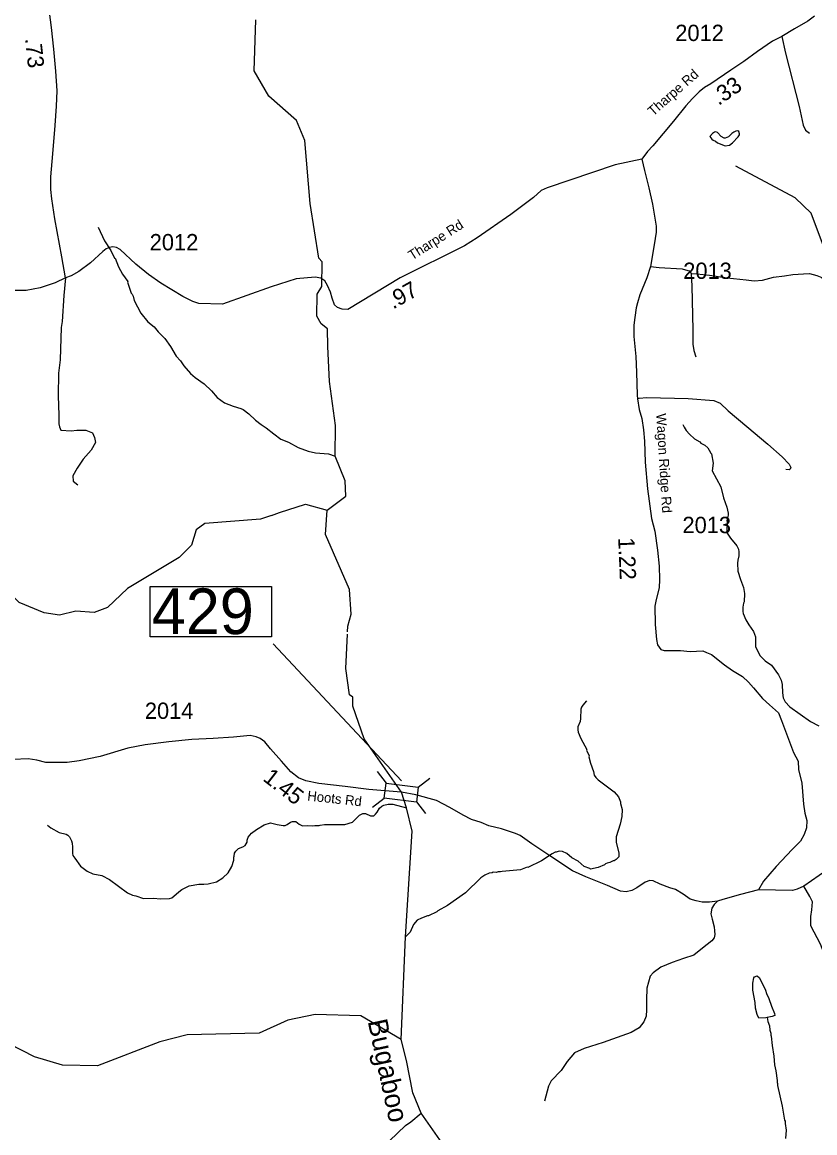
# Model space of a CAD drawing. Extents: x 1248224 to 1454986, y 825081 to 985870.
# Drawn here: x 1414592 to 1420659, y 911027 to 919531 of the extents above; entities that cross this region are included whole.
import ezdxf

# ---------------------------------------------------------------- set-up
doc = ezdxf.new("R2010")
doc.units = 0
for name, color, linetype in [('Exist Hydrographic Creek Single Shore', 7, 'Continuous'), ('Exist Hydrographic Creek Single Shore Label', 7, 'Continuous'), ('Exist Hydrographic Misc Water Feature', 7, 'Continuous'), ('Exist Road Non-System Type 51', 7, 'Continuous'), ('Exist Road Secondary Mileage Hundredths English Label', 7, 'Continuous'), ('Exist Road Secondary Structure Standard Bridge CELL', 7, 'Continuous'), ('Exist Road Secondary Structure Standard Bridge Number Label', 7, 'Continuous'), ('Exist Road Secondary Type 41 Attributed', 7, 'Continuous'), ('Exist Road Secondary Type 51 Attributed', 7, 'Continuous'), ('Exist Road Secondary Type 51 Label', 7, 'Continuous'), ('Exist Road Secondary Type 51 Number Label', 7, 'Continuous')]:
    doc.layers.add(name, color=color, linetype=linetype)

msp = doc.modelspace()

# ---------------------------------------------------------------- linework, layer by layer
at = {"layer": 'Exist Hydrographic Creek Single Shore'}
msp.add_line((1416500.3, 915754.6), (1416562.3, 915775.3), dxfattribs=at)
for points in [[(1416562.3, 915775.3), (1416760.3, 915841.3), (1416926.3, 915795.3)], [(1415143.3, 915010.5), (1415001.3, 915019.8), (1414876.3, 914989.6), (1414759.3, 915008.3), (1414569.2, 915087.7), (1413939.3, 915724.1), (1413884.9, 915827.5)], [(1416500.3, 915754.6), (1416416.3, 915726.7), (1415990.3, 915692.7), (1415922.3, 915644.8), (1415887.3, 915527.3), (1415793.3, 915430.7), (1415397.3, 915195.7), (1415244.3, 915047.9), (1415143.3, 915010.5)], [(1417494.9, 913634), (1417208.3, 914043), (1417122.3, 914294.3), (1417123.4, 914363.2), (1417098.3, 914380.1), (1417069.3, 914581), (1417081.5, 914845.5)], [(1417493.3, 911741.6), (1417525.6, 912526.7), (1417576, 913336.4), (1417534.1, 913514.2), (1417494.9, 913634)], [(1421692.4, 910485.9), (1421485.4, 910549.2), (1420992.4, 910493.5), (1420792.4, 910504), (1420506.9, 910625.2), (1419959.3, 910579.9), (1419610.3, 910642.8), (1419284.4, 910577.1), (1418688.3, 910379.1), (1418496.4, 910350), (1418321.4, 910360.1), (1418147.4, 910412.9), (1418056.3, 910483.6), (1417823.3, 910921.7), (1417646.9, 911177.6), (1417581.3, 911333.7), (1417532.7, 911580.2), (1417493.3, 911741.6)]]:
    msp.add_lwpolyline(points, dxfattribs=at)
at = {"layer": 'Exist Hydrographic Misc Water Feature'}
for points in [[(1416926.3, 915795.3), (1417070.3, 915900.7), (1417064.3, 916019), (1416987.9, 916209), (1416990.5, 916443.3), (1416943, 916779.8), (1416932, 917046.7), (1416928.4, 917182), (1416879.3, 917221), (1416846.3, 917280.8), (1416850.3, 917448.1), (1416884.3, 917506.6), (1416888.3, 917696.9), (1416863.2, 917723.6), (1416797.3, 918141.9), (1416756.3, 918625.3), (1416692.3, 918777.6), (1416479.3, 918965.7), (1416366.3, 919158.5), (1416381, 919548.3)], [(1419973.1, 918585.4), (1420005.1, 918590.1), (1420029.4, 918607.6), (1420072.1, 918652.8), (1420082.5, 918668.7), (1420082.6, 918676.7), (1420076.8, 918692.8), (1420071, 918699), (1420054.9, 918697.2), (1420038.8, 918689.5), (1420022.6, 918677.7), (1419998.2, 918652.2), (1419974, 918642.7), (1419966, 918642.8), (1419942.2, 918655.2), (1419914.7, 918685.7), (1419900.8, 918692), (1419890.9, 918690.1), (1419874.7, 918678.4), (1419856.2, 918654.8), (1419869.8, 918634.6), (1419879.8, 918628.3), (1419897.6, 918620), (1419913.4, 918607.7), (1419973.1, 918585.4)], [(1421959.3, 915670), (1421953.4, 915746.5), (1421582.4, 916371.2), (1421281.4, 916761.4), (1421041.4, 917317.7), (1420840.3, 917669.8), (1420734.3, 917796.6), (1420631.4, 918068), (1420508.4, 918185.4), (1420054.4, 918427.6)], [(1415174.5, 917961.4), (1415220.6, 917856.5), (1415271.3, 917783.5), (1415298.3, 917723), (1415302.3, 917722.9), (1415329.2, 917658.4), (1415360.2, 917601.8), (1415399.2, 917545), (1415397.4, 917541.1), (1415425.6, 917456.5), (1415433.5, 917448.3), (1415441.2, 917432.2), (1415448.7, 917400), (1415499.1, 917303.1), (1415553.9, 917236.1), (1415601.2, 917197.1), (1415632.5, 917160.6), (1415684.3, 917109), (1415725.9, 917048.9), (1415769.3, 916974.1), (1415802.7, 916937.5), (1415828.1, 916898.9), (1415879, 916842), (1415914.5, 916811.3), (1415985.6, 916762), (1416040.7, 916708.9), (1416083.8, 916656.1), (1416139.7, 916616.4), (1416206.7, 916589.9), (1416266.4, 916572.8), (1416282.2, 916564.5), (1416327.7, 916531.7), (1416376.8, 916484.8), (1416420.2, 916449.9), (1416459.8, 916425.2), (1416518, 916377.8), (1416572.6, 916339.1), (1416629.8, 916314.1), (1416705.2, 916274.7), (1416780.6, 916245.3), (1416836.5, 916234.3), (1416936.4, 916226.4), (1416987.9, 916209)], [(1419648.4, 916451), (1419658, 916428.8), (1419673.6, 916404.5), (1419699.2, 916376), (1419738.5, 916341.3), (1419778.1, 916316.6), (1419785.9, 916308.4), (1419817.7, 916291.8), (1419839.3, 916271.4), (1419851, 916255.1), (1419862.6, 916230.9), (1419868.5, 916226.8), (1419879.7, 916154.6), (1419874.3, 916094.7), (1419938.8, 915973.5), (1419959.5, 915889), (1419986.6, 915816.4), (1419995.7, 915772.2), (1419995.8, 915756.1), (1419985.5, 915716.4), (1419987.1, 915708.2)], [(1417082.3, 914862.4), (1417084.3, 914905.7), (1417110.3, 914997), (1417098.3, 915187.7), (1416914.3, 915608.4), (1416926.3, 915795.3)], [(1419987.1, 915708.2), (1419985.5, 915634.4), (1419989.2, 915618.4), (1420012.4, 915579.8), (1420063.1, 915520.6), (1420074.5, 915496.3), (1420078.1, 915476.2), (1420077.4, 915444.3), (1420068.8, 915412.5), (1420068.2, 915388.5), (1420070.9, 915328.4), (1420089.5, 915263.9), (1420112.1, 915203.4), (1420121.1, 915155.2), (1420117.8, 915091.3), (1420113.6, 915083.4), (1420108.8, 915051.5), (1420108.1, 915019.4), (1420111.8, 915003.4), (1420130.8, 914954.9), (1420154, 914916.4), (1420190.9, 914865.5), (1420204, 914825.2), (1420206.2, 914749.1), (1420239.7, 914679.3), (1420279.9, 914639.4), (1420327.2, 914606.4), (1420381.6, 914533.2), (1420400.7, 914492.7), (1420408, 914460.5), (1420410.6, 914394.5), (1420417.8, 914356.3), (1420433.1, 914325.9), (1420468.2, 914287.2), (1420626.2, 914176.4), (1420689, 914142.2)], [(1418911.3, 914333.8), (1418882.6, 914302.4), (1418872.3, 914286.6), (1418868, 914270.7), (1418866.3, 914198.8), (1418861.8, 914174.9), (1418845, 914135.2), (1418844.5, 914111.2), (1418848.1, 914095.1), (1418869.1, 914046.6), (1418913.2, 913961.6), (1418912.3, 913957.2), (1418932.2, 913913.1), (1418930.3, 913906.2), (1418942.9, 913857), (1418965.6, 913792.4), (1418970.9, 913766.2), (1418982.6, 913748), (1419000.1, 913729.6), (1419124.2, 913636.8), (1419155.4, 913600.1), (1419172.5, 913559.7), (1419172.2, 913547.7), (1419183.2, 913503.4), (1419182, 913447.5), (1419168.8, 913389.3), (1419138.6, 913292.3), (1419137.8, 913252.4), (1419160, 913167.8), (1419159.4, 913139.8), (1419138.8, 913118.3), (1419122.6, 913108.6), (1419114.6, 913108.8), (1419090.5, 913097.3), (1419068.3, 913091.8), (1419056.2, 913086.1), (1419050, 913078.3), (1419001.6, 913059.3), (1418941.3, 913044.6), (1418935.9, 913049.9), (1418893.7, 913065.7), (1418846.6, 913106.8), (1418799.2, 913131.8), (1418759.9, 913164.7), (1418728.2, 913181.4), (1418702.3, 913182), (1418680.1, 913174.5), (1418672.1, 913174.6), (1418647.8, 913163.3), (1418566.6, 913109), (1418461.6, 913059.3), (1418456.1, 913060.5), (1418405.2, 913040.5), (1418267, 913027.6), (1418252.8, 913023.9), (1418234.9, 913024.3), (1418220.7, 913020.6), (1418196.7, 913021.2), (1418188.7, 913017.4), (1418166.7, 913015.8), (1418134.3, 913000.6), (1418101.9, 912979.3), (1417985.3, 912863.9), (1417847.9, 912766), (1417774.4, 912726.5), (1417766.2, 912718.6), (1417701.5, 912688.1), (1417693.5, 912688.3), (1417647.2, 912671.2), (1417614.8, 912654), (1417586.1, 912622.6), (1417562.8, 912563.1), (1417525.6, 912526.7)], [(1414784.7, 913381.2), (1414812.2, 913360.6), (1414875.5, 913327.2), (1414927.3, 913314.1), (1414941, 913305.8), (1414952.8, 913293.5), (1414970, 913261.1), (1414973.7, 913245), (1414977, 913212.9), (1414976, 913164.9), (1414979.7, 913148.8), (1414995.3, 913130.5), (1415037.9, 913067.1), (1415089.1, 913030.3), (1415132.6, 913009.4), (1415200.3, 912995.8), (1415259.7, 912966.5), (1415397.5, 912863.4), (1415437, 912846.6), (1415460.9, 912841.9), (1415520.5, 912820.6), (1415593.3, 912824.1), (1415652.4, 912817.7), (1415720.5, 912820.2), (1415736.6, 912825.8), (1415752.8, 912837.5), (1415789.6, 912872.7), (1415814, 912890.1), (1415870.6, 912916.9), (1415942.9, 912931.2), (1415982.9, 912930.4), (1416015, 912933.7), (1416079.3, 912948.3), (1416128, 912979.2), (1416167.6, 913016.9), (1416195.8, 913065.8), (1416210.8, 913113.4), (1416211.3, 913137.4), (1416215.5, 913145.3), (1416218, 913167.3), (1416226.4, 913183), (1416248.7, 913202.6), (1416281, 913215.9), (1416299.3, 913227.4), (1416313.8, 913251.1), (1416314.2, 913267.1), (1416320.6, 913289.1), (1416347.4, 913320.4), (1416385.9, 913349.6), (1416443, 913384.3), (1416493.1, 913399.3), (1416544.7, 913386.1), (1416588.6, 913379.1), (1416604.6, 913380.7), (1416620.8, 913386.4), (1416645.2, 913405.8), (1416661.3, 913411.5), (1416685.3, 913411), (1416712.9, 913390.4), (1416736.6, 913377.8), (1416776.6, 913378.9), (1416816.5, 913376), (1416832.6, 913379.7), (1416864.6, 913379), (1416872.7, 913382.8), (1416904.7, 913386.1), (1417005.2, 913388.6), (1417060.7, 913386.6), (1417121.1, 913405.2), (1417174.3, 913458.1), (1417198.6, 913471.6), (1417220.6, 913471), (1417258.2, 913454.2), (1417282.2, 913453.7), (1417296.5, 913465.4), (1417308.8, 913481.1), (1417327.5, 913512.7), (1417343.8, 913528.4), (1417360, 913536), (1417392.1, 913543.3), (1417430.1, 913542.4), (1417534.1, 913514.2)], [(1417493.3, 911741.6), (1417182.7, 911922.6), (1416834.3, 911933.2), (1416625.3, 911888), (1416406.3, 911790.6), (1415855.3, 911775.6), (1415646.3, 911723.9), (1415167.3, 911539.9), (1414900.3, 911545.3), (1414685.3, 911608.7), (1414296.3, 911806.8), (1414207.3, 911917.1), (1414168.2, 912059.1), (1414180.2, 912242.6), (1414268.3, 912506.8), (1414168.2, 912892.9)], [(1420295.1, 911909.3), (1420284.5, 911906.3), (1420231.5, 911903.1), (1420217, 911931.8), (1420206, 911980.1), (1420203.1, 912024.2), (1420185.1, 912118.6), (1420184.3, 912172.7), (1420191.2, 912212.5), (1420197.3, 912220.3), (1420217.5, 912227.9), (1420235.2, 912213.6), (1420281.1, 912118.5), (1420288.6, 912094.3), (1420307.6, 912053.8), (1420326.5, 911997.4), (1420351.2, 911940.8), (1420352.9, 911924.8), (1420332.8, 911917.3), (1420295.1, 911909.3)], [(1420295.1, 911909.3), (1420299.9, 911878), (1420311.1, 911845.7), (1420314.5, 911813.6), (1420321.9, 911789.4), (1420321.6, 911773.4), (1420325.4, 911765.3), (1420331.8, 911695.2), (1420346.1, 911612.9), (1420349.3, 911546.1), (1420359.6, 911500.5), (1420370.1, 911428.2), (1420369.8, 911412.2), (1420373.6, 911404.1), (1420373.3, 911388.1), (1420409.8, 911231.3), (1420427.4, 911122.9), (1420431.3, 911114.8), (1420430.9, 911098.8), (1420438.6, 911047.6), (1420435.6, 910983)], [(1417404.1, 910964.1), (1417526.6, 911081.4), (1417567.2, 911110.5), (1417646.9, 911177.6)]]:
    msp.add_lwpolyline(points, dxfattribs=at)
at = {"layer": 'Exist Road Non-System Type 51'}
for points in [[(1420406.9, 919422.1), (1420435.1, 919293.6), (1420538.2, 918885), (1420570.6, 918743.4), (1420588.8, 918705), (1420619.1, 918680.7)], [(1419401.8, 917659.2), (1419467.7, 917651.9), (1419642.6, 917642.7), (1419670.2, 917635.8), (1419697.8, 917626.6), (1419711.6, 917605.9), (1419718.5, 917509.1), (1419725.4, 917175.3), (1419725.4, 917064.7), (1419732.3, 917017.7), (1419748.4, 916969.3)], [(1414923.7, 917572.7), (1414909.5, 917438.3), (1414898, 917240.3), (1414891.1, 917194.2), (1414881.9, 916945.5), (1414870.4, 916844.2), (1414868.1, 916669.2), (1414870.9, 916522.8), (1414870.9, 916456), (1414877.8, 916433), (1414887, 916407.7), (1414967.5, 916403.1), (1415008.9, 916407.7), (1415077.9, 916407.7), (1415128.6, 916386.9), (1415144.7, 916350.1), (1415151.6, 916313.2), (1415119.4, 916253.4), (1415057.2, 916184.3), (1415013.5, 916115.2), (1414979, 916057.6), (1414981.3, 916016.2), (1415018.1, 915988.6)], [(1419711.6, 917605.9), (1419755.3, 917603.8), (1419851.9, 917594.6), (1419987.7, 917573.8), (1420132.6, 917557.7), (1420194.8, 917550.8), (1420259.2, 917555.4), (1420342, 917578.5), (1420427.2, 917590), (1420491.6, 917599.2), (1420572.1, 917603.8), (1420618.1, 917606.1), (1420675.7, 917592.3), (1420712.5, 917576.2), (1420719.4, 917555.4), (1420742.4, 917486.3), (1420747, 917472.5)], [(1419302.9, 916648), (1419315.7, 916651.9), (1419373.2, 916656.5), (1419690.8, 916649.6), (1419886.3, 916633.5), (1419934.7, 916612.8), (1419996.8, 916555.2), (1420139.5, 916435.4), (1420300.5, 916299.6), (1420408.7, 916202.9), (1420463.9, 916147.6), (1420475.4, 916120), (1420470.8, 916108.5), (1420463.9, 916103.9), (1420436.3, 916106.2)], [(1420824.5, 911603.9), (1420797.9, 911840.6), (1420768.3, 912003.3), (1420756.5, 912174.8), (1420747.6, 912296.1), (1420735.8, 912384.8), (1420703.3, 912470.6), (1420629.4, 912612.6), (1420629.4, 912681.6), (1420635.3, 912734.9), (1420641.2, 912794), (1420620.5, 912835.4), (1420576.2, 912915.3)], [(1419914.2, 912800.2), (1419889.6, 912774.6), (1419871.8, 912747.9), (1419862.9, 912702.6), (1419873.8, 912661.2), (1419887.6, 912605), (1419891.8, 912573.6), (1419894.5, 912544.1), (1419889, 912519.9), (1419869.7, 912495.8), (1419800.5, 912439.4), (1419734.1, 912385.8), (1419653.9, 912361.6), (1419568.1, 912329.5), (1419479.7, 912294.6), (1419420.4, 912251.6), (1419398.3, 912224.7), (1419373, 912134.2), (1419370.1, 912045.5), (1419371.9, 911967.3), (1419369.1, 911919), (1419349.7, 911876.1), (1419313.8, 911830.4), (1419252.9, 911795.6), (1419040, 911717.8), (1418893.4, 911672.2), (1418818.7, 911640), (1418763.4, 911572.9), (1418716.4, 911503.2), (1418641.7, 911425.4), (1418619.6, 911382.4), (1418589.2, 911269.8)]]:
    msp.add_lwpolyline(points, dxfattribs=at)
at = {"layer": 'Exist Road Secondary Structure Standard Bridge CELL'}
for p, q in [((1417307.8, 913793.4), (1417377.3, 913704.1)), ((1417623.2, 913672.8), (1417712.6, 913742.3)), ((1417273.6, 913519.7), (1417363, 913589.2)), ((1417609.2, 913560.5), (1417678.7, 913471.2))]:
    msp.add_line(p, q, dxfattribs=at)
msp.add_lwpolyline([(1417377.3, 913704.1), (1417623.3, 913673.3), (1417608.9, 913558.4), (1417363, 913589.2)], close=True, dxfattribs=at)
at = {"layer": 'Exist Road Secondary Structure Standard Bridge Number Label'}
msp.add_line((1417495.7, 913722.4), (1416512.7, 914770.9), dxfattribs=at)
msp.add_lwpolyline([(1415571.1, 915209.4), (1416500.1, 915209.4), (1416500.1, 914825.3), (1415571.1, 914825.3)], close=True, dxfattribs=at)
at = {"layer": 'Exist Road Secondary Type 41 Attributed'}
for points in [[(1419334.2, 918481.3), (1419356, 918394.3), (1419387.8, 918262.8), (1419415.7, 918137.3), (1419431.6, 918045.7), (1419445.6, 917970), (1419443.6, 917924.1), (1419429.6, 917826.5), (1419401.8, 917659.2), (1419373.9, 917573.5), (1419320.8, 917443.6), (1419300.9, 917381.9), (1419292, 917343), (1419282, 917269.3), (1419274, 917211.6), (1419273, 917123.9), (1419289, 916972.1), (1419293, 916851.6), (1419298.9, 916675.9), (1419302.9, 916648), (1419314.9, 916564.3), (1419335.8, 916496.6), (1419347.7, 916410.5), (1419354.6, 916321.9), (1419359.6, 916162.5), (1419379.5, 915957), (1419408.4, 915730.9), (1419435.5, 915633.9), (1419454.3, 915487.4), (1419466.9, 915365.9), (1419471.1, 915263.4), (1419466.9, 915200.6), (1419443.9, 915110.5), (1419435.5, 915058.6), (1419437.6, 914918.4), (1419446, 914804), (1419454.4, 914762.1), (1419479.5, 914728.6), (1419506.6, 914720.2), (1419630.1, 914720.2), (1419705.4, 914711.8), (1419801.6, 914718.1), (1419830.9, 914705.6), (1419868.5, 914688.8), (1419966.8, 914609.3), (1420029, 914565.8), (1420106.4, 914519.7), (1420150.3, 914477.9), (1420190.1, 914433.9), (1420259.1, 914352.3), (1420310.9, 914302.7), (1420379.9, 914242), (1420405, 914183.4), (1420497, 913938.5), (1420532.5, 913872.4), (1420534.6, 913809.6), (1420559.7, 913702.8), (1420572.2, 913543.7), (1420582.6, 913475.4), (1420597.3, 913418.8), (1420595.2, 913362.3), (1420578.4, 913310), (1420549.1, 913259.7), (1420486.4, 913194.8), (1420363, 913065.4), (1420266.8, 912952.3), (1420228.1, 912885.9)], [(1420752.3, 913037.2), (1420576.2, 912915.3), (1420522.7, 912891.1), (1420487.4, 912882.8), (1420228.1, 912885.9)]]:
    msp.add_lwpolyline(points, dxfattribs=at)
at = {"layer": 'Exist Road Secondary Type 51 Attributed'}
for points in [[(1414923.7, 917572.7), (1414896.1, 917734.4), (1414841.6, 918025.3), (1414818.6, 918179.6), (1414810.4, 918250.7), (1414810.4, 918348.2), (1414826.9, 918523.4), (1414845, 918739.9), (1414854.9, 918887.5), (1414858.2, 919006.5), (1414849.9, 919155.2), (1414833.4, 919323.8), (1414815.4, 919491.6), (1414800.5, 919607.3), (1414779, 919721.3), (1414746, 919792.4), (1414630.7, 919984.9), (1414543.2, 920176.6), (1414492, 920290.6), (1414417.9, 920422), (1414292.4, 920640.1), (1414171.9, 920850.8), (1414091, 920971.4), (1413958.2, 921185.4)], [(1420657.6, 919576), (1420605.1, 919537.8), (1420504.4, 919479.9), (1420406.9, 919422.1), (1420335.9, 919385.7), (1420220.7, 919305.5), (1420115, 919231.1), (1420016, 919165), (1419862.4, 919059.2), (1419814.5, 919031.1), (1419774.8, 918998.1), (1419724, 918945.9), (1419671.1, 918891.4), (1419577, 918774), (1419420.1, 918584), (1419377.1, 918541), (1419334.2, 918481.3)], [(1419334.2, 918481.3), (1419131.1, 918438.3), (1418609.9, 918263.3), (1418565.3, 918241.8), (1418504.5, 918189.2), (1418331.1, 918058.7), (1418073.5, 917880.2), (1417976.6, 917819.6), (1417485.1, 917573.8), (1417083.8, 917330.9), (1417040.9, 917334.2), (1417006.2, 917345.7), (1416983.1, 917367.2), (1416964.9, 917418.4), (1416951.7, 917463.1), (1416929.2, 917515.6), (1416907.8, 917550.3), (1416877.4, 917570.3), (1416835.1, 917578.4), (1416689.8, 917565.2), (1416498.2, 917505.7), (1416124.2, 917371.8), (1415944.2, 917376.8), (1415898, 917391.7), (1415820.3, 917429.7), (1415651.9, 917533.8), (1415557.8, 917599.9), (1415462, 917679.2), (1415341.4, 917790), (1415313.3, 917806.5), (1415285.3, 917809.8), (1415258.9, 917806.5), (1415235.7, 917796.6), (1415207.7, 917775.1), (1415113.5, 917687.5), (1415026, 917623), (1414966.5, 917590), (1414923.7, 917572.7)], [(1414923.7, 917572.7), (1414843.7, 917536.5), (1414729.7, 917496.8), (1414622.4, 917475.4), (1414528.2, 917475.4)], [(1417494.9, 913634), (1417461.9, 913637.3), (1417245.6, 913655.4), (1417065.1, 913678.8), (1416861.3, 913700.6), (1416762.7, 913720.7), (1416707.5, 913745.7), (1416649.1, 913790.9), (1416576.3, 913872.4), (1416492.7, 913966.1), (1416449.3, 914021.2), (1416414.2, 914044.7), (1416382.4, 914059.7), (1416337.3, 914068.1), (1416210.3, 914056.4), (1416053.3, 914046.3), (1415890.1, 914038), (1415714.7, 914019.6), (1415534.2, 913997.9), (1415400.5, 913972.8), (1415187.5, 913907.9), (1415027.1, 913874.4), (1414936.8, 913861), (1414846.6, 913861), (1414773.1, 913862.7), (1414703.7, 913881), (1414638.6, 913889.3), (1414521.6, 913886)], [(1420228.1, 912885.9), (1420089.1, 912851.4), (1419953.7, 912812.9), (1419914.2, 912800.2), (1419851.8, 912792.8), (1419795.8, 912792.7), (1419750.7, 912802.7), (1419703.9, 912816.1), (1419650.5, 912852.9), (1419593.7, 912889.7), (1419550.2, 912901.4), (1419475, 912931.5), (1419421.6, 912956.6), (1419396.5, 912958.3), (1419361.4, 912944.9), (1419297.9, 912901.4), (1419259.5, 912881.3), (1419214.4, 912873), (1419172.6, 912878), (1419072.8, 912920.9), (1418907.4, 912987.8), (1418803.8, 913031.3), (1418630.1, 913146.7), (1418493.8, 913239.4), (1418403.6, 913303), (1418366.8, 913318), (1418259.9, 913354.8), (1418162.9, 913376.6), (1418106.1, 913401.6), (1418031, 913426.7), (1417966.5, 913458.4), (1417866.3, 913518.6), (1417763.1, 913571.2), (1417605.2, 913614.8), (1417494.9, 913634)]]:
    msp.add_lwpolyline(points, dxfattribs=at)

# ---------------------------------------------------------------- texts
at = {"layer": 'Exist Hydrographic Creek Single Shore Label'}
msp.add_text('Bugaboo', height=150, rotation=282.06539, dxfattribs=at).set_placement((1417235.8, 911880.9))
at = {"layer": 'Exist Road Secondary Mileage Hundredths English Label'}
for s, rotation, p in [('.73', 276.13899, (1414612.9, 919405.5)), ('.33', 34.55546, (1419922.2, 918888.9)), ('.97', 29.44626, (1417430.9, 917330.5)), ('1.22', 272.3351, (1419153.8, 915583)), ('1.45', 322.32864, (1416427.1, 913728.6))]:
    msp.add_text(s, height=125, rotation=rotation, dxfattribs=at).set_placement(p)
at = {"layer": 'Exist Road Secondary Structure Standard Bridge Number Label'}
msp.add_text('429', height=350, dxfattribs=at).set_placement((1415583.6, 914845.1))
at = {"layer": 'Exist Road Secondary Type 51 Label'}
for s, rotation, p in [('Tharpe Rd', 41.40176, (1419421.1, 918808)), ('Tharpe Rd', 32.48537, (1417577.1, 917705.8)), ('Wagon Ridge Rd', 273.429, (1419445.3, 916533.2)), ('Hoots Rd', 353.75916, (1416771.5, 913571.8))]:
    msp.add_text(s, height=75, rotation=rotation, dxfattribs=at).set_placement(p)
at = {"layer": 'Exist Road Secondary Type 51 Number Label'}
for s, p in [('2012', (1419590.9, 919386.8)), ('2012', (1415567.7, 917784.1)), ('2013', (1419651.7, 917565.1)), ('2013', (1419645.9, 915618.6)), ('2014', (1415530.5, 914195.9))]:
    msp.add_text(s, height=125, dxfattribs=at).set_placement(p)

doc.saveas('drawing.dxf')
